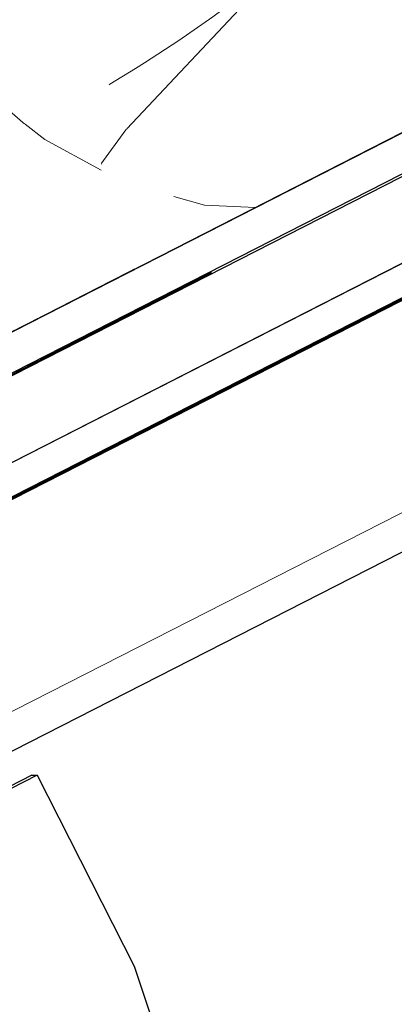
# Model space of a CAD drawing. Header units: millimetres. Extents: x -25478 to 4005, y -8416 to 11348.
# Tile 353 of 580: x -7651 to -7590, y 8964 to 9125. Entities that reach past the tile are written whole.
import ezdxf

# ---------------------------------------------------------------- set-up
doc = ezdxf.new("R2010")
doc.units = ezdxf.units.MM
doc.header["$MEASUREMENT"] = 0
doc.linetypes.add('Wipeout_Contour', pattern=[1000, 0, -1000])
for name, color, linetype in [('POHLED ZÁPADNÍ_1_Konstrukce - nosné', 7, 'Continuous'), ('POHLED ZÁPADNÍ_1_Nové_Konstrukce - krov', 7, 'Continuous'), ('POHLED ZÁPADNÍ_1_Nové_Výplně - Povrchové', 7, 'Continuous'), ('POHLED ZÁPADNÍ_1_Výplně - Povrchové', 7, 'Continuous')]:
    doc.layers.add(name, color=color, linetype=linetype)

# ---------------------------------------------------------------- blocks, each defined once
blk = doc.blocks.new('*X2452', base_point=(-25690.45, -8330.81))
at = {"layer": 'POHLED ZÁPADNÍ_1_Nové_Výplně - Povrchové', "color": 21, "linetype": 'Continuous', "lineweight": 20, "true_color": 0xffaaaa}
for p, q in [((-7504.2, 9157.51), (-7504.2, 9149.24)), ((-7558.54, 9121.56), (-7552.4, 9133.09)), ((-7552.23, 9133.18), (-7552.23, 9124.77)), ((-7535.29, 9133.4), (-7551.8, 9133.4)), ((-7625.91, 9095.85), (-7620.9, 9094.43)), ((-7620.9, 9094.43), (-7612.57, 9094.02))]:
    blk.add_line(p, q, dxfattribs=at)
blk = doc.blocks.new('*X2455', base_point=(-25690.45, -8330.81))
at = {"layer": 'POHLED ZÁPADNÍ_1_Nové_Výplně - Povrchové', "color": 21, "linetype": 'Continuous', "lineweight": 20, "true_color": 0xffaaaa}
for p, q in [((-7538.27, 9167.17), (-7560.03, 9144.06)), ((-7604.94, 9133.4), (-7589.36, 9133.4)), ((-7589.36, 9133.4), (-7581.07, 9133.4)), ((-7612.02, 9129.81), (-7633.6, 9106.89)), ((-7615.96, 9127.82), (-7619.54, 9125.19)), ((-7619.54, 9125.19), (-7625.11, 9121.33)), ((-7625.11, 9121.33), (-7630.73, 9117.65)), ((-7630.73, 9117.65), (-7632.21, 9116.74))]:
    blk.add_line(p, q, dxfattribs=at)
blk = doc.blocks.new('*X2468', base_point=(-25690.45, -8330.81))
at = {"layer": 'POHLED ZÁPADNÍ_1_Nové_Výplně - Povrchové', "color": 21, "linetype": 'Continuous', "lineweight": 20, "true_color": 0xffaaaa}
for p, q in [((-7632.21, 9116.74), (-7636.37, 9114.17)), ((-7636.37, 9114.17), (-7636.55, 9114.06)), ((-7633.6, 9106.89), (-7633.79, 9106.69))]:
    blk.add_line(p, q, dxfattribs=at)
blk = doc.blocks.new('*X2469', base_point=(-25690.45, -8330.81))
at = {"layer": 'POHLED ZÁPADNÍ_1_Nové_Výplně - Povrchové', "color": 21, "linetype": 'Continuous', "lineweight": 20, "true_color": 0xffaaaa}
blk.add_line((-7633.79, 9106.69), (-7637.85, 9101.08), dxfattribs=at)
blk = doc.blocks.new('*X2470', base_point=(-25690.45, -8330.81))
at = {"layer": 'POHLED ZÁPADNÍ_1_Nové_Výplně - Povrchové', "color": 21, "linetype": 'Continuous', "lineweight": 20, "true_color": 0xffaaaa}
blk.add_line((-7650.53, 9107.82), (-7650.26, 9107.62), dxfattribs=at)
blk = doc.blocks.new('*X2490', base_point=(-25690.45, -8330.81))
at = {"layer": 'POHLED ZÁPADNÍ_1_Nové_Výplně - Povrchové', "color": 21, "linetype": 'Continuous', "lineweight": 20, "true_color": 0xffaaaa}
for p, q in [((-7650.26, 9107.62), (-7647.01, 9105.13)), ((-7647.01, 9105.13), (-7637.83, 9100.1))]:
    blk.add_line(p, q, dxfattribs=at)
blk = doc.blocks.new('*X2492', base_point=(-25690.45, -8330.81))
at = {"layer": 'POHLED ZÁPADNÍ_1_Nové_Výplně - Povrchové', "color": 21, "linetype": 'Continuous', "lineweight": 20, "true_color": 0xffaaaa}
for p, q in [((-7663.02, 9121.6), (-7662.85, 9121.33)), ((-7662.85, 9121.33), (-7660.17, 9117.65)), ((-7660.17, 9117.65), (-7657.22, 9114.17)), ((-7657.22, 9114.17), (-7654.04, 9110.91)), ((-7654.04, 9110.91), (-7650.63, 9107.9)), ((-7650.63, 9107.9), (-7650.53, 9107.82))]:
    blk.add_line(p, q, dxfattribs=at)

msp = doc.modelspace()

# ---------------------------------------------------------------- wipeouts: each hides what was drawn before it
at = {"color": 254, "linetype": 'Wipeout_Contour', "lineweight": 0, "ltscale": 326246.822201}
msp.add_wipeout([(-7716.95, 8883.6), (-10986.18, 7217.84), (-10980.52, 7217.84), (-10980.52, 7042.29), (-10973.11, 7046.06), (-10973.11, 7180), (-10723.42, 7180), (-10723.42, 7300), (-10583.42, 7300), (-10583.42, 7244.63), (-7875.74, 8624.34), (-7875.74, 8727.47), (-7730.3, 8727.47), (-7730.3, 8698.45), (-5604.31, 9781.76), (-5604.31, 9960.05), (-6608.56, 9448.36), (-6609.06, 9449.35), (-6627.21, 9440.1), (-6626.12, 9437.96), (-6661.76, 9419.8), (-6662.62, 9419.8), (-7619.72, 8932.13), (-7704.24, 8888.63), (-7705.12, 8888.63), (-7706.02, 8890.39), (-7717.45, 8884.57)], dxfattribs=at).dxf.layer = 'POHLED ZÁPADNÍ_1_Výplně - Povrchové'

# ---------------------------------------------------------------- next in the draw order: wipeouts: each hides what was drawn before it
at = {"color": 254, "linetype": 'Wipeout_Contour', "lineweight": 0, "ltscale": 46062.799039}
msp.add_wipeout([(-7710.95, 8616.01), (-7049.66, 8959.68), (-7049.66, 9045.27), (-7710.95, 8708.31)], dxfattribs=at).dxf.layer = 'POHLED ZÁPADNÍ_1_Výplně - Povrchové'

# ---------------------------------------------------------------- next in the draw order: wipeouts: each hides what was drawn before it
at = {"color": 254, "linetype": 'Wipeout_Contour', "lineweight": 0, "ltscale": 140827.969183}
msp.add_wipeout([(-7655.02, 9003.49), (-7704.92, 8978.07), (-7702.82, 8973.96), (-7649.15, 9001.31), (-7648.29, 9001.31), (-7632.4, 8970.12), (-7619.72, 8932.13), (-6662.62, 9419.8), (-6698.76, 9490.73), (-6715.9, 9482), (-6716.73, 9482), (-7655.14, 9003.86)], dxfattribs=at).dxf.layer = 'POHLED ZÁPADNÍ_1_Nové_Výplně - Povrchové'

# ---------------------------------------------------------------- next in the draw order: wipeouts: each hides what was drawn before it
at = {"color": 254, "linetype": 'Wipeout_Contour', "lineweight": 0, "ltscale": 46947.683087}
msp.add_wipeout([(-6738.64, 9511.93), (-7666.47, 9039.18), (-7655.14, 9003.86), (-6716.73, 9482)], dxfattribs=at).dxf.layer = 'POHLED ZÁPADNÍ_1_Nové_Výplně - Povrchové'
at = {"color": 254, "linetype": 'Wipeout_Contour', "lineweight": 0, "ltscale": 35451.434309}
msp.add_wipeout([(-7702.82, 8973.96), (-7648.29, 9001.31), (-7649.15, 9001.31)], dxfattribs=at).dxf.layer = 'POHLED ZÁPADNÍ_1_Nové_Výplně - Povrchové'

# ---------------------------------------------------------------- next in the draw order: linework, layer by layer
at = {"layer": 'POHLED ZÁPADNÍ_1_Nové_Konstrukce - krov', "color": 1, "linetype": 'Continuous', "lineweight": 25}
for p, q in [((-7649.15, 9001.31), (-7702.82, 8973.96)), ((-7648.29, 9001.31), (-7702.65, 8973.61)), ((-7649.15, 9001.31), (-7648.29, 9001.31))]:
    msp.add_line(p, q, dxfattribs=at)
at = {"layer": 'POHLED ZÁPADNÍ_1_Nové_Konstrukce - krov', "color": 1, "linetype": 'Continuous', "lineweight": 25, "flags": 128}
msp.add_lwpolyline([(-7648.29, 9001.31), (-7632.4, 8970.12), (-7619.59, 8931.76)], dxfattribs=at)

# ---------------------------------------------------------------- next in the draw order: wipeouts: each hides what was drawn before it
at = {"color": 254, "linetype": 'Wipeout_Contour', "lineweight": 0, "ltscale": 58986.771526}
msp.add_wipeout([(-7712.45, 9043.11), (-7711.62, 9043.11), (-7710.98, 9037.13), (-6688.24, 9558.24), (-6690.96, 9563.59)], dxfattribs=at).dxf.layer = 'POHLED ZÁPADNÍ_1_Nové_Výplně - Povrchové'

# ---------------------------------------------------------------- next in the draw order: wipeouts: each hides what was drawn before it
at = {"color": 254, "linetype": 'Wipeout_Contour', "lineweight": 0, "ltscale": 47074.302114}
msp.add_wipeout([(-7719.19, 9032.52), (-7711.2, 9016.82), (-6726.41, 9518.6), (-6734.41, 9534.29)], dxfattribs=at).dxf.layer = 'POHLED ZÁPADNÍ_1_Nové_Výplně - Povrchové'

# ---------------------------------------------------------------- next in the draw order: wipeouts: each hides what was drawn before it
at = {"color": 254, "linetype": 'Wipeout_Contour', "lineweight": 0, "ltscale": 47027.754561}
msp.add_wipeout([(-7711.14, 9016.72), (-6725.57, 9518.6), (-6726.41, 9518.6), (-7667.3, 9039.18)], dxfattribs=at).dxf.layer = 'POHLED ZÁPADNÍ_1_Nové_Výplně - Povrchové'

# ---------------------------------------------------------------- next in the draw order: wipeouts: each hides what was drawn before it
at = {"color": 254, "linetype": 'Wipeout_Contour', "lineweight": 0, "ltscale": 35226.404439}
msp.add_wipeout([(-7710.98, 9037.13), (-6733.74, 9534.63), (-6734.57, 9534.63)], dxfattribs=at).dxf.layer = 'POHLED ZÁPADNÍ_1_Nové_Výplně - Povrchové'

# ---------------------------------------------------------------- next in the draw order: linework, layer by layer
at = {"layer": 'POHLED ZÁPADNÍ_1_Nové_Konstrukce - krov', "color": 1, "linetype": 'Continuous', "lineweight": 25}
for p, q in [((-7648.95, 9068.49), (-7710.96, 9036.91)), ((-7649.01, 9068.49), (-7710.96, 9036.92))]:
    msp.add_line(p, q, dxfattribs=at)

# ---------------------------------------------------------------- next in the draw order: wipeouts: each hides what was drawn before it
at = {"color": 254, "linetype": 'Wipeout_Contour', "lineweight": 0, "ltscale": 59238.91607}
msp.add_wipeout([(-7430.58, 9209.63), (-7633.62, 9106.78), (-7633.42, 9092.05), (-7429.38, 9195.41), (-7430.5, 9203.41)], dxfattribs=at).dxf.layer = 'POHLED ZÁPADNÍ_1_Nové_Výplně - Povrchové'

# ---------------------------------------------------------------- next in the draw order: wipeouts: each hides what was drawn before it
at = {"color": 254, "linetype": 'Wipeout_Contour', "lineweight": 0, "ltscale": 47373.045783}
msp.add_wipeout([(-7633.42, 9092.05), (-7632.29, 9083.97), (-7428.33, 9187.9), (-7429.38, 9195.41)], dxfattribs=at).dxf.layer = 'POHLED ZÁPADNÍ_1_Nové_Výplně - Povrchové'

# ---------------------------------------------------------------- next in the draw order: block references
at = {"layer": 'POHLED ZÁPADNÍ_1_Konstrukce - nosné', "color": 9, "linetype": 'Continuous', "lineweight": 13}
msp.add_blockref('*X2452', (-25690.45, -8330.81), dxfattribs=at)

# ---------------------------------------------------------------- next in the draw order: wipeouts: each hides what was drawn before it
at = {"color": 254, "linetype": 'Wipeout_Contour', "lineweight": 0, "ltscale": 47481.906424}
msp.add_wipeout([(-7627.94, 9130.74), (-7631.77, 9119.81), (-7430.44, 9221.8), (-7429.06, 9231.48)], dxfattribs=at).dxf.layer = 'POHLED ZÁPADNÍ_1_Nové_Výplně - Povrchové'

# ---------------------------------------------------------------- next in the draw order: wipeouts: each hides what was drawn before it
at = {"color": 254, "linetype": 'Wipeout_Contour', "lineweight": 0, "ltscale": 59293.279025}
msp.add_wipeout([(-7631.77, 9119.81), (-7633.62, 9106.78), (-7430.58, 9209.63), (-7430.72, 9219.82), (-7430.44, 9221.8)], dxfattribs=at).dxf.layer = 'POHLED ZÁPADNÍ_1_Nové_Výplně - Povrchové'

# ---------------------------------------------------------------- next in the draw order: block references
at = {"layer": 'POHLED ZÁPADNÍ_1_Konstrukce - nosné', "color": 9, "linetype": 'Continuous', "lineweight": 13}
msp.add_blockref('*X2455', (-25690.45, -8330.81), dxfattribs=at)

# ---------------------------------------------------------------- next in the draw order: wipeouts: each hides what was drawn before it
at = {"color": 254, "linetype": 'Wipeout_Contour', "lineweight": 0, "ltscale": 47551.754638}
msp.add_wipeout([(-7636.05, 9117.64), (-7637.89, 9104.61), (-7633.62, 9106.78), (-7631.77, 9119.81)], dxfattribs=at).dxf.layer = 'POHLED ZÁPADNÍ_1_Nové_Výplně - Povrchové'

# ---------------------------------------------------------------- next in the draw order: block references
at = {"layer": 'POHLED ZÁPADNÍ_1_Konstrukce - nosné', "color": 9, "linetype": 'Continuous', "lineweight": 13}
msp.add_blockref('*X2468', (-25690.45, -8330.81), dxfattribs=at)

# ---------------------------------------------------------------- next in the draw order: wipeouts: each hides what was drawn before it
at = {"color": 254, "linetype": 'Wipeout_Contour', "lineweight": 0, "ltscale": 47511.335459}
msp.add_wipeout([(-7633.62, 9106.78), (-7637.89, 9104.61), (-7637.7, 9089.88), (-7633.42, 9092.05)], dxfattribs=at).dxf.layer = 'POHLED ZÁPADNÍ_1_Nové_Výplně - Povrchové'

# ---------------------------------------------------------------- next in the draw order: block references
at = {"layer": 'POHLED ZÁPADNÍ_1_Konstrukce - nosné', "color": 9, "linetype": 'Continuous', "lineweight": 13}
msp.add_blockref('*X2469', (-25690.45, -8330.81), dxfattribs=at)

# ---------------------------------------------------------------- next in the draw order: wipeouts: each hides what was drawn before it
at = {"color": 254, "linetype": 'Wipeout_Contour', "lineweight": 0, "ltscale": 47474.688977}
msp.add_wipeout([(-7633.42, 9092.05), (-7637.7, 9089.88), (-7636.56, 9081.8), (-7632.29, 9083.97)], dxfattribs=at).dxf.layer = 'POHLED ZÁPADNÍ_1_Nové_Výplně - Povrchové'

# ---------------------------------------------------------------- next in the draw order: wipeouts: each hides what was drawn before it
at = {"color": 254, "linetype": 'Wipeout_Contour', "lineweight": 0, "ltscale": 47575.778945}
msp.add_wipeout([(-7637.89, 9104.61), (-7636.05, 9117.64), (-7648.51, 9122.09), (-7650.55, 9107.69)], dxfattribs=at).dxf.layer = 'POHLED ZÁPADNÍ_1_Nové_Výplně - Povrchové'
at = {"color": 254, "linetype": 'Wipeout_Contour', "lineweight": 0, "ltscale": 47489.37189}
msp.add_wipeout([(-7637.7, 9089.88), (-7650.33, 9091.41), (-7648.16, 9075.89), (-7636.56, 9081.8)], dxfattribs=at).dxf.layer = 'POHLED ZÁPADNÍ_1_Nové_Výplně - Povrchové'

# ---------------------------------------------------------------- next in the draw order: block references
at = {"layer": 'POHLED ZÁPADNÍ_1_Konstrukce - nosné', "color": 9, "linetype": 'Continuous', "lineweight": 13}
msp.add_blockref('*X2470', (-25690.45, -8330.81), dxfattribs=at)

# ---------------------------------------------------------------- next in the draw order: wipeouts: each hides what was drawn before it
at = {"color": 254, "linetype": 'Wipeout_Contour', "lineweight": 0, "ltscale": 47581.204147}
msp.add_wipeout([(-7631.77, 9119.81), (-7627.94, 9130.74), (-7632.21, 9128.58), (-7636.05, 9117.64)], dxfattribs=at).dxf.layer = 'POHLED ZÁPADNÍ_1_Nové_Výplně - Povrchové'

# ---------------------------------------------------------------- next in the draw order: wipeouts: each hides what was drawn before it
at = {"color": 254, "linetype": 'Wipeout_Contour', "lineweight": 0, "ltscale": 47606.773166}
msp.add_wipeout([(-7636.05, 9117.64), (-7632.21, 9128.58), (-7644.27, 9134.17), (-7648.51, 9122.09)], dxfattribs=at).dxf.layer = 'POHLED ZÁPADNÍ_1_Nové_Výplně - Povrchové'
at = {"color": 254, "linetype": 'Wipeout_Contour', "lineweight": 0, "ltscale": 47533.238298}
msp.add_wipeout([(-7637.7, 9089.88), (-7637.89, 9104.61), (-7650.55, 9107.69), (-7650.33, 9091.41)], dxfattribs=at).dxf.layer = 'POHLED ZÁPADNÍ_1_Nové_Výplně - Povrchové'

# ---------------------------------------------------------------- next in the draw order: block references
at = {"layer": 'POHLED ZÁPADNÍ_1_Konstrukce - nosné', "color": 9, "linetype": 'Continuous', "lineweight": 13}
msp.add_blockref('*X2490', (-25690.45, -8330.81), dxfattribs=at)

# ---------------------------------------------------------------- next in the draw order: wipeouts: each hides what was drawn before it
at = {"color": 254, "linetype": 'Wipeout_Contour', "lineweight": 0, "ltscale": 47659.152034}
msp.add_wipeout([(-7648.51, 9122.09), (-7644.27, 9134.17), (-7657.18, 9142.75), (-7661.94, 9129.18)], dxfattribs=at).dxf.layer = 'POHLED ZÁPADNÍ_1_Nové_Výplně - Povrchové'
at = {"color": 254, "linetype": 'Wipeout_Contour', "lineweight": 0, "ltscale": 59389.73988}
msp.add_wipeout([(-7650.33, 9091.41), (-7663.99, 9094.72), (-7661.21, 9074.88), (-7651.73, 9074.07), (-7648.16, 9075.89)], dxfattribs=at).dxf.layer = 'POHLED ZÁPADNÍ_1_Nové_Výplně - Povrchové'

# ---------------------------------------------------------------- next in the draw order: linework, layer by layer
at = {"layer": 'POHLED ZÁPADNÍ_1_Nové_Konstrukce - krov', "color": 1, "linetype": 'Continuous', "lineweight": 25}
for p, q in [((-7619.87, 9083.35), (-7649.01, 9068.49)), ((-7619.78, 9083.35), (-7648.95, 9068.49))]:
    msp.add_line(p, q, dxfattribs=at)

# ---------------------------------------------------------------- next in the draw order: wipeouts: each hides what was drawn before it
at = {"color": 254, "linetype": 'Wipeout_Contour', "lineweight": 0, "ltscale": 47624.627249}
msp.add_wipeout([(-7648.51, 9122.09), (-7661.94, 9129.18), (-7664.23, 9113.01), (-7650.55, 9107.69)], dxfattribs=at).dxf.layer = 'POHLED ZÁPADNÍ_1_Nové_Výplně - Povrchové'

# ---------------------------------------------------------------- next in the draw order: block references
at = {"layer": 'POHLED ZÁPADNÍ_1_Konstrukce - nosné', "color": 9, "linetype": 'Continuous', "lineweight": 13}
msp.add_blockref('*X2492', (-25690.45, -8330.81), dxfattribs=at)

# ---------------------------------------------------------------- next in the draw order: wipeouts: each hides what was drawn before it
at = {"color": 254, "linetype": 'Wipeout_Contour', "lineweight": 0, "ltscale": 47577.235718}
msp.add_wipeout([(-7663.99, 9094.72), (-7650.33, 9091.41), (-7650.55, 9107.69), (-7664.23, 9113.01)], dxfattribs=at).dxf.layer = 'POHLED ZÁPADNÍ_1_Nové_Výplně - Povrchové'

# ---------------------------------------------------------------- next in the draw order: linework, layer by layer
at = {"layer": 'POHLED ZÁPADNÍ_1_Konstrukce - nosné', "color": 8, "linetype": 'Continuous', "lineweight": 20}
msp.add_line((-4454.96, 10638.09), (-11405.15, 7102.91), dxfattribs=at)
at = {"layer": 'POHLED ZÁPADNÍ_1_Nové_Konstrukce - krov', "color": 1, "linetype": 'Continuous', "lineweight": 25}
for p, q in [((-6691, 9563.59), (-7737.54, 9030.35)), ((-6690.96, 9563.59), (-7712.45, 9043.11)), ((-6688.24, 9558.24), (-7710.98, 9037.13)), ((-6733.74, 9534.63), (-7719.19, 9032.52)), ((-7733.77, 9010.95), (-6709.11, 9533.04)), ((-7733.74, 9010.95), (-6726.9, 9523.96)), ((-7667.3, 9039.18), (-6738.87, 9512.24)), ((-7666.47, 9039.18), (-6738.04, 9512.24)), ((-6759.87, 9501.54), (-7666.88, 9039.18)), ((-7655.14, 9003.86), (-6716.73, 9482)), ((-6872.56, 9443.7), (-7666.84, 9039.18))]:
    msp.add_line(p, q, dxfattribs=at)

doc.saveas('drawing.dxf')
